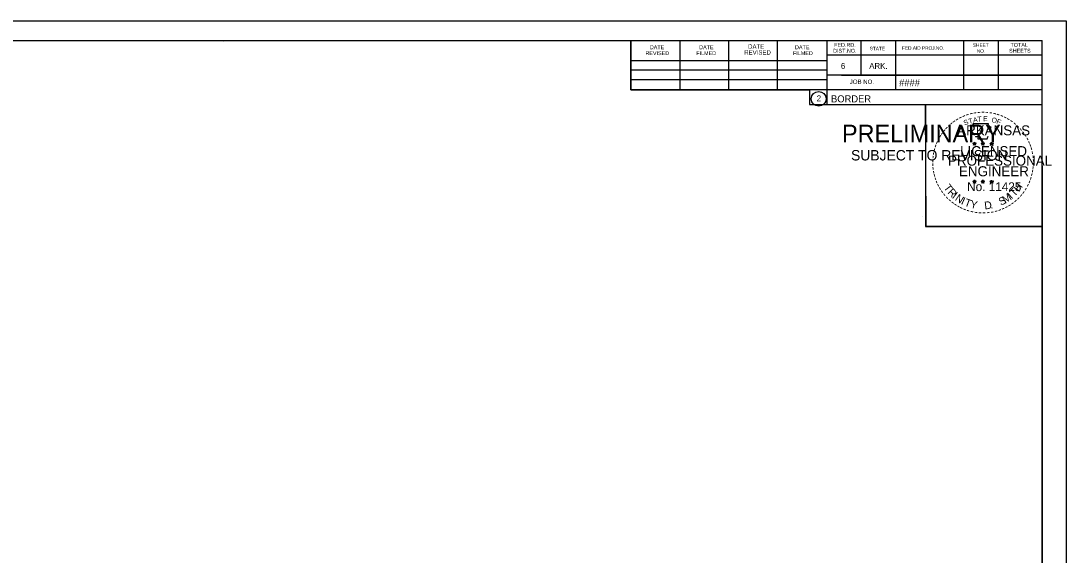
# Model space of a CAD drawing. Extents: x -70 to 701944, y -4 to 666871.
# Drawn here: x 667412.9 to 667621.8, y 658408.5 to 658515.1 of the extents above; entities that cross this region are included whole.
import ezdxf

# ---------------------------------------------------------------- set-up
doc = ezdxf.new("R2010")
doc.units = 0
for name, color, linetype in [('R_Border', 7, 'Continuous'), ('R_Border PE', 7, 'Continuous'), ('R_Border Prem', 7, 'Continuous'), ('R_No Plot', 7, 'Continuous')]:
    doc.layers.add(name, color=color, linetype=linetype)

msp = doc.modelspace()

# ---------------------------------------------------------------- linework, layer by layer
at = {"layer": 'R_Border'}
for p, q in [((667300.87, 658511.25), (667617.05, 658511.25)), ((667534.79, 658501.37), (667534.79, 658511.25)), ((667573.95, 658511.25), (667573.95, 658498.45)), ((667580.79, 658511.25), (667580.79, 658504.31)), ((667587.73, 658511.25), (667587.73, 658501.37)), ((667601.31, 658511.25), (667601.31, 658501.37)), ((667608.25, 658511.25), (667608.25, 658501.37)), ((667617.05, 658305.79), (667617.05, 658511.25)), ((667453.39, 658510.99), (667453.39, 658510.99)), ((667453.39, 658510.99), (667453.39, 658510.99)), ((667544.65, 658501.37), (667544.65, 658511.05)), ((667554.41, 658501.37), (667554.41, 658511.05)), ((667564.09, 658501.37), (667564.09, 658511.05)), ((667534.79, 658507.23), (667573.95, 658507.23)), ((667617.05, 658508.31), (667573.95, 658508.31)), ((667617.05, 658508.33), (667617.05, 658508.33)), ((667534.79, 658505.37), (667573.95, 658505.37)), ((667534.79, 658501.37), (667534.79, 658503.43)), ((667534.79, 658503.43), (667573.95, 658503.43)), ((667617.05, 658504.31), (667573.95, 658504.31)), ((667576.91, 658504.31), (667617.05, 658504.31)), ((667617.05, 658501.37), (667534.79, 658501.37)), ((667573.95, 658498.45), (667617.05, 658498.45))]:
    msp.add_line(p, q, dxfattribs=at)
msp.add_circle((667572.34, 658499.58), 1.47, dxfattribs=at)
at = {"layer": 'R_Border PE'}
for p, q in [((667603.13, 658490.7), (667603.48, 658490.59)), ((667603.13, 658490.7), (667603.39, 658490.66)), ((667603.13, 658490.7), (667603.37, 658490.58)), ((667603.27, 658490.3), (667603.48, 658490.59)), ((667603.27, 658490.3), (667603.39, 658490.54)), ((667603.27, 658490.3), (667603.48, 658490.51)), ((667603.48, 658490.96), (667603.44, 658490.71)), ((667603.48, 658490.59), (667603.48, 658490.96)), ((667603.48, 658490.96), (667603.53, 658490.71)), ((667603.83, 658490.7), (667603.48, 658490.59)), ((667603.7, 658490.3), (667603.48, 658490.59)), ((667603.7, 658490.3), (667603.48, 658490.51)), ((667603.83, 658490.7), (667603.54, 658490.65)), ((667603.7, 658490.3), (667603.56, 658490.59)), ((667603.83, 658490.7), (667603.63, 658490.6)), ((667604.8, 658490.7), (667605.15, 658490.59)), ((667604.8, 658490.7), (667605.06, 658490.66)), ((667604.8, 658490.7), (667605.04, 658490.58)), ((667604.94, 658490.3), (667605.15, 658490.59)), ((667604.94, 658490.3), (667605.06, 658490.54)), ((667604.94, 658490.3), (667605.15, 658490.51)), ((667605.15, 658490.96), (667605.11, 658490.71)), ((667605.15, 658490.59), (667605.15, 658490.96)), ((667605.15, 658490.96), (667605.2, 658490.71)), ((667605.5, 658490.7), (667605.15, 658490.59)), ((667605.37, 658490.3), (667605.15, 658490.59)), ((667605.37, 658490.3), (667605.15, 658490.51)), ((667605.5, 658490.7), (667605.21, 658490.65)), ((667605.37, 658490.3), (667605.23, 658490.59)), ((667605.5, 658490.7), (667605.3, 658490.6)), ((667606.57, 658490.69), (667606.92, 658490.58)), ((667606.57, 658490.69), (667606.82, 658490.65)), ((667606.57, 658490.69), (667606.8, 658490.57)), ((667606.7, 658490.28), (667606.92, 658490.58)), ((667606.7, 658490.28), (667606.83, 658490.53)), ((667606.7, 658490.28), (667606.91, 658490.5)), ((667606.92, 658490.95), (667606.88, 658490.69)), ((667607.13, 658490.28), (667606.91, 658490.5)), ((667606.92, 658490.58), (667606.92, 658490.95)), ((667606.92, 658490.95), (667606.97, 658490.7)), ((667607.26, 658490.69), (667606.92, 658490.58)), ((667607.13, 658490.28), (667606.92, 658490.58)), ((667607.26, 658490.69), (667606.98, 658490.64)), ((667607.13, 658490.28), (667606.99, 658490.57)), ((667607.26, 658490.69), (667607.06, 658490.59)), ((667603.13, 658483.13), (667603.48, 658483.02)), ((667603.13, 658483.13), (667603.38, 658483.09)), ((667603.13, 658483.13), (667603.37, 658483.01)), ((667603.26, 658482.72), (667603.48, 658483.02)), ((667603.26, 658482.72), (667603.39, 658482.97)), ((667603.26, 658482.72), (667603.48, 658482.94)), ((667603.48, 658483.38), (667603.44, 658483.13)), ((667603.48, 658483.02), (667603.48, 658483.38)), ((667603.48, 658483.38), (667603.53, 658483.13)), ((667603.83, 658483.13), (667603.48, 658483.02)), ((667603.69, 658482.72), (667603.48, 658483.02)), ((667603.69, 658482.72), (667603.48, 658482.94)), ((667603.83, 658483.13), (667603.54, 658483.08)), ((667603.69, 658482.72), (667603.55, 658483.01)), ((667603.83, 658483.13), (667603.62, 658483.03)), ((667604.8, 658483.13), (667605.15, 658483.02)), ((667604.8, 658483.13), (667605.05, 658483.09)), ((667604.8, 658483.13), (667605.04, 658483.01)), ((667604.93, 658482.72), (667605.15, 658483.02)), ((667604.93, 658482.72), (667605.06, 658482.97)), ((667604.93, 658482.72), (667605.15, 658482.94)), ((667605.15, 658483.38), (667605.11, 658483.13)), ((667605.15, 658483.02), (667605.15, 658483.38)), ((667605.15, 658483.38), (667605.2, 658483.13)), ((667605.49, 658483.13), (667605.15, 658483.02)), ((667605.36, 658482.72), (667605.15, 658483.02)), ((667605.36, 658482.72), (667605.15, 658482.94)), ((667605.49, 658483.13), (667605.21, 658483.08)), ((667605.36, 658482.72), (667605.22, 658483.01)), ((667605.49, 658483.13), (667605.29, 658483.03)), ((667606.57, 658483.12), (667606.91, 658483.01)), ((667606.57, 658483.12), (667606.82, 658483.08)), ((667606.57, 658483.12), (667606.8, 658483)), ((667606.7, 658482.71), (667606.91, 658483.01)), ((667606.7, 658482.71), (667606.82, 658482.96)), ((667606.7, 658482.71), (667606.91, 658482.93)), ((667606.91, 658483.37), (667606.87, 658483.12)), ((667606.91, 658483.01), (667606.91, 658483.37)), ((667606.91, 658483.37), (667606.96, 658483.12)), ((667607.26, 658483.12), (667606.91, 658483.01)), ((667607.13, 658482.71), (667606.91, 658483.01)), ((667607.13, 658482.71), (667606.91, 658482.93)), ((667607.26, 658483.12), (667606.98, 658483.07)), ((667607.13, 658482.71), (667606.99, 658483)), ((667607.26, 658483.12), (667607.06, 658483.02))]:
    msp.add_line(p, q, dxfattribs=at)
for points in [[(667603.17, 658494.58), (667603.44, 658493.75)], [(667606.69, 658493.66), (667606.83, 658493.94), (667606.14, 658493.92), (667606.29, 658494.58), (667603.17, 658494.58)], [(667603.48, 658490.96), (667603.7, 658490.3), (667603.13, 658490.7), (667603.83, 658490.7), (667603.27, 658490.3), (667603.48, 658490.96)], [(667603.67, 658492.16), (667603.67, 658492.07), (667604.23, 658492.05), (667604.18, 658491.58), (667606.05, 658491.58), (667606.25, 658492.12)], [(667605.15, 658490.96), (667605.37, 658490.3), (667604.8, 658490.7), (667605.5, 658490.7), (667604.94, 658490.3), (667605.15, 658490.96)], [(667606.92, 658490.95), (667607.13, 658490.28), (667606.57, 658490.69), (667607.26, 658490.69), (667606.7, 658490.28), (667606.92, 658490.95)], [(667603.48, 658483.38), (667603.69, 658482.72), (667603.13, 658483.13), (667603.83, 658483.13), (667603.26, 658482.72), (667603.48, 658483.38)], [(667605.15, 658483.38), (667605.36, 658482.72), (667604.8, 658483.13), (667605.49, 658483.13), (667604.93, 658482.72), (667605.15, 658483.38)], [(667606.91, 658483.37), (667607.13, 658482.71), (667606.57, 658483.12), (667607.26, 658483.12), (667606.7, 658482.71), (667606.91, 658483.37)]]:
    msp.add_lwpolyline(points, dxfattribs=at)
for centre, radius in [((667603.48, 658490.59), 0.172), ((667603.48, 658490.59), 0.145), ((667603.48, 658490.59), 0.116), ((667603.48, 658490.59), 0.0991), ((667603.48, 658490.59), 0.0747), ((667603.48, 658490.59), 0.0495), ((667603.48, 658490.59), 0.0296), ((667605.15, 658490.59), 0.172), ((667605.15, 658490.59), 0.145), ((667605.15, 658490.59), 0.116), ((667605.15, 658490.59), 0.0991), ((667605.15, 658490.59), 0.0747), ((667605.15, 658490.59), 0.0495), ((667605.15, 658490.59), 0.0296), ((667606.92, 658490.58), 0.172), ((667606.92, 658490.58), 0.145), ((667606.92, 658490.58), 0.116), ((667606.92, 658490.58), 0.0991), ((667606.92, 658490.58), 0.0747), ((667606.92, 658490.58), 0.0495), ((667606.92, 658490.58), 0.0296), ((667603.48, 658483.02), 0.172), ((667603.48, 658483.02), 0.145), ((667603.48, 658483.02), 0.116), ((667603.48, 658483.02), 0.0991), ((667603.48, 658483.02), 0.0747), ((667603.48, 658483.02), 0.0495), ((667603.48, 658483.02), 0.0296), ((667605.15, 658483.02), 0.172), ((667605.15, 658483.02), 0.145), ((667605.15, 658483.02), 0.116), ((667605.15, 658483.02), 0.0991), ((667605.15, 658483.02), 0.0747), ((667605.15, 658483.02), 0.0495), ((667605.15, 658483.02), 0.0296), ((667606.91, 658483.01), 0.172), ((667606.91, 658483.01), 0.145), ((667606.91, 658483.01), 0.116), ((667606.91, 658483.01), 0.0991), ((667606.91, 658483.01), 0.0747), ((667606.91, 658483.01), 0.0495), ((667606.91, 658483.01), 0.0296)]:
    msp.add_circle(centre, radius, dxfattribs=at)
at = {"layer": 'R_No Plot'}
for p, q in [((667288.47, 658515.14), (667621.8, 658515.14)), ((667593.08, 658475.99), (667593.08, 658475.99))]:
    msp.add_line(p, q, dxfattribs=at)
for points in [[(667288.46, 658515.14), (667621.8, 658515.14), (667621.8, 658301.8), (667288.46, 658301.8)], [(667534.79, 658511.25), (667534.79, 658501.37), (667570.52, 658501.37), (667570.52, 658498.45), (667593.72, 658498.45), (667593.72, 658474.12), (667617.05, 658474.12), (667617.05, 658305.79), (667300.87, 658305.79), (667300.87, 658511.25)], [(667593.72, 658498.45), (667616.93, 658498.45), (667617.05, 658474.12), (667593.84, 658474.12)]]:
    msp.add_lwpolyline(points, close=True, dxfattribs=at)

# ---------------------------------------------------------------- texts
at = {"layer": 'R_Border'}
for s, height, p in [('REVISED', 0.782, (667537.71, 658508.31)), ('DATE', 0.782, (667538.59, 658509.49)), ('DATE', 0.782, (667548.45, 658509.49)), ('REVISED', 0.879, (667557.45, 658508.41)), ('DATE', 0.879, (667558.23, 658509.59)), ('DATE', 0.782, (667567.61, 658509.49)), ('DIST.NO.', 0.782, (667575.23, 658508.79)), ('FED.RD.', 0.782, (667575.43, 658509.97)), ('STATE', 0.684, (667582.55, 658509.29)), ('FED.AID PROJ.NO.', 0.684, (667589.01, 658509.39)), ('SHEET', 0.684, (667603.17, 658509.97)), ('NO.', 0.684, (667603.95, 658508.79)), ('SHEETS', 0.782, (667610.41, 658508.79)), ('TOTAL', 0.782, (667610.69, 658509.97)), ('FILMED', 0.782, (667547.87, 658508.31)), ('FILMED', 0.782, (667567.21, 658508.31)), ('6', 1.17, (667576.79, 658505.57)), ('ARK.', 1.172, (667582.45, 658505.57)), ('JOB NO.', 0.879, (667578.55, 658502.55)), ('####', 1.4, (667588.42, 658502.11)), ('2', 1.17, (667571.95, 658499.1)), ('BORDER', 1.4, (667574.81, 658498.88))]:
    msp.add_text(s, height=height, rotation=360, dxfattribs=at).set_placement(p)
at = {"layer": 'R_Border PE'}
for s, height, rotation, p in [('-', 1.6, 19.1761, (667601.92, 658495.71)), ('-', 1.6, 13.6301, (667602.67, 658495.95)), ('-', 1.6, 10.2193, (667603.35, 658496.11)), ('-', 1.6, 5.8968, (667604.08, 658496.22)), ('-', 1.6, 0.1862, (667604.85, 658496.29)), ('-', 1.6, 357.743, (667605.57, 658496.28)), ('-', 1.6, 352.1617, (667606.32, 658496.22)), ('-', 1.6, 347.2049, (667607.04, 658496.11)), ('-', 1.6, 342.3362, (667607.67, 658495.96)), ('-', 1.6, 42.9622, (667598.57, 658493.56)), ('-', 1.6, 38.9507, (667599, 658493.98)), ('-', 1.6, 36.2317, (667599.48, 658494.36)), ('-', 1.6, 34.0636, (667600.06, 658494.75)), ('-', 1.6, 28.7918, (667600.66, 658495.12)), ('-', 1.6, 24.3072, (667601.29, 658495.44)), ('S', 1, 21.594, (667601.53, 658494.26)), ('T', 1, 16.4036, (667602.44, 658494.59)), ('A', 1, 11.2132, (667603.27, 658494.84)), ('T', 1, 6.0228, (667604.12, 658495.01)), ('E', 1, 0.8323, (667605.22, 658495.12)), ('O', 1, 350.4515, (667606.83, 658494.91)), ('F', 1, 340.0707, (667607.78, 658494.68)), ('-', 1.6, 337.8551, (667608.41, 658495.73)), ('-', 1.6, 334.1211, (667609.04, 658495.46)), ('-', 1.6, 329.6409, (667609.62, 658495.18)), ('-', 1.6, 325.8627, (667610.26, 658494.82)), ('-', 1.6, 320.5297, (667610.87, 658494.39)), ('-', 1.6, 58.0706, (667596.98, 658491.5)), ('-', 1.6, 54.2325, (667597.31, 658492.03)), ('-', 1.6, 50.6142, (667597.72, 658492.6)), ('-', 1.6, 48.423, (667598.12, 658493.08)), ('ARKANSAS', 2, 360, (667600.03, 658492.29)), ('-', 1.6, 315.5786, (667611.47, 658493.9)), ('-', 1.6, 309.8797, (667612.04, 658493.35)), ('-', 1.6, 306.6522, (667612.56, 658492.75)), ('-', 1.4, 303.6753, (667613.05, 658492.18)), ('-', 1.6, 72.3945, (667596.19, 658489.65)), ('-', 1.6, 67.7743, (667596.41, 658490.28)), ('-', 1.6, 62.8713, (667596.67, 658490.89)), ('DWB', 0.01, 360, (667603.47, 658490.59)), ('DWB', 0.01, 360, (667605.14, 658490.59)), ('DWB', 0.01, 360, (667606.9, 658490.58)), ('-', 1.6, 299.6684, (667613.37, 658491.58)), ('-', 1.6, 294.6628, (667613.69, 658490.96)), ('-', 1.6, 290.5728, (667613.95, 658490.39)), ('-', 1.6, 85.1863, (667595.79, 658487.53)), ('-', 1.6, 81.2013, (667595.86, 658488.22)), ('-', 1.6, 75.461, (667595.99, 658488.94)), ('PROFESSIONAL', 2, 360, (667598.2, 658486.24)), ('LICENSED', 2, 360, (667600.62, 658488.14)), ('-', 1.6, 285.1233, (667614.18, 658489.81)), ('-', 1.6, 280.5493, (667614.38, 658489.07)), ('-', 1.6, 276.5962, (667614.55, 658488.3)), ('-', 1.6, 94.1959, (667595.8, 658486.11)), ('-', 1.6, 89.0622, (667595.76, 658486.83)), ('ENGINEER', 2, 360, (667600.39, 658484.12)), ('-', 1.6, 263.5172, (667614.62, 658486.28)), ('-', 1.6, 274.3301, (667614.61, 658487.58)), ('-', 1.6, 269.9407, (667614.64, 658486.94)), ('-', 1.6, 98.9479, (667595.87, 658485.44)), ('-', 1.6, 101.7149, (667596, 658484.71)), ('-', 1.6, 105.4578, (667596.17, 658484.11)), ('-', 1.6, 255.7626, (667614.44, 658484.95)), ('-', 1.6, 260.9953, (667614.55, 658485.62)), ('-', 1.6, 109.0874, (667596.38, 658483.48)), ('-', 1.6, 114.0643, (667596.63, 658482.88)), ('-', 1.6, 115.7289, (667596.94, 658482.27)), ('-', 1.6, 120.4471, (667597.3, 658481.68)), ('T', 1.54, 306.0406, (667597.24, 658481.86)), ('No. 11425', 1.757, 360, (667602.02, 658481.16)), ('DWB', 0.01, 360, (667603.47, 658483.01)), ('DWB', 0.01, 360, (667605.13, 658483.01)), ('DWB', 0.01, 360, (667606.9, 658483)), ('H', 1.54, 54.6088, (667612.36, 658480.89)), ('-', 1.6, 244.6197, (667613.77, 658482.92)), ('-', 1.6, 247.8887, (667614.04, 658483.55)), ('-', 1.6, 252.8681, (667614.26, 658484.23)), ('-', 1.6, 125.8934, (667597.7, 658481.12)), ('-', 1.6, 130.7181, (667598.16, 658480.57)), ('-', 1.6, 134.2238, (667598.68, 658480.02)), ('R', 1.54, 314.005, (667598, 658480.81)), ('I', 1.54, 321.9694, (667598.9, 658479.88)), ('N', 1.54, 326.5002, (667599.47, 658479.41)), ('I', 1.54, 335.3603, (667600.68, 658478.62)), ('S', 1.54, 26.9312, (667608.78, 658478.22)), ('M', 1.54, 32.6563, (667609.62, 658478.62)), ('I', 1.54, 42.1136, (667610.91, 658479.47)), ('T', 1.54, 46.6444, (667611.47, 658479.95)), ('-', 1.6, 225.7653, (667612.07, 658480.39)), ('-', 1.6, 231.2538, (667612.55, 658480.95)), ('-', 1.6, 233.8452, (667612.98, 658481.52)), ('-', 1.6, 239.0712, (667613.38, 658482.17)), ('-', 1.6, 138.9338, (667599.2, 658479.56)), ('-', 1.6, 144.6463, (667599.76, 658479.15)), ('-', 1.6, 148.0898, (667600.32, 658478.78)), ('-', 1.6, 151.5704, (667600.9, 658478.46)), ('-', 1.6, 154.6002, (667601.42, 658478.21)), ('T', 1.54, 339.8912, (667601.34, 658478.29)), ('Y', 1.54, 347.8556, (667602.55, 658477.85)), ('D', 1.54, 6.3969, (667605.54, 658477.49)), ('.', 1.54, 13.7642, (667606.73, 658477.62)), ('-', 1.6, 204.2516, (667609.28, 658478.36)), ('-', 1.6, 207.3568, (667609.91, 658478.67)), ('-', 1.6, 212.2491, (667610.46, 658479.02)), ('-', 1.6, 215.7363, (667611, 658479.41)), ('-', 1.6, 221.0851, (667611.55, 658479.88)), ('-', 1.6, 158.5612, (667602.05, 658477.95)), ('-', 1.6, 162.7983, (667602.73, 658477.74)), ('-', 1.6, 167.5555, (667603.45, 658477.58)), ('-', 1.6, 173.1155, (667604.22, 658477.47)), ('-', 1.6, 176.5183, (667604.97, 658477.41)), ('-', 1.6, 181.5918, (667605.71, 658477.43)), ('-', 1.6, 185.8167, (667606.52, 658477.51)), ('-', 1.6, 191.2858, (667607.26, 658477.64)), ('-', 1.6, 195.4743, (667607.99, 658477.84)), ('-', 1.6, 200.7184, (667608.66, 658478.08))]:
    msp.add_text(s, height=height, rotation=rotation, dxfattribs=at).set_placement(p)
at = {"layer": 'R_Border Prem'}
for s, height, p in [('PRELIMINARY', 3.5, (667577, 658490.91)), ('DWB', 0.01, (667577.75, 658492.76)), ('SUBJECT TO REVISION', 2.0751, (667578.81, 658487.28))]:
    msp.add_text(s, height=height, rotation=360, dxfattribs=at).set_placement(p)

doc.saveas('drawing.dxf')
